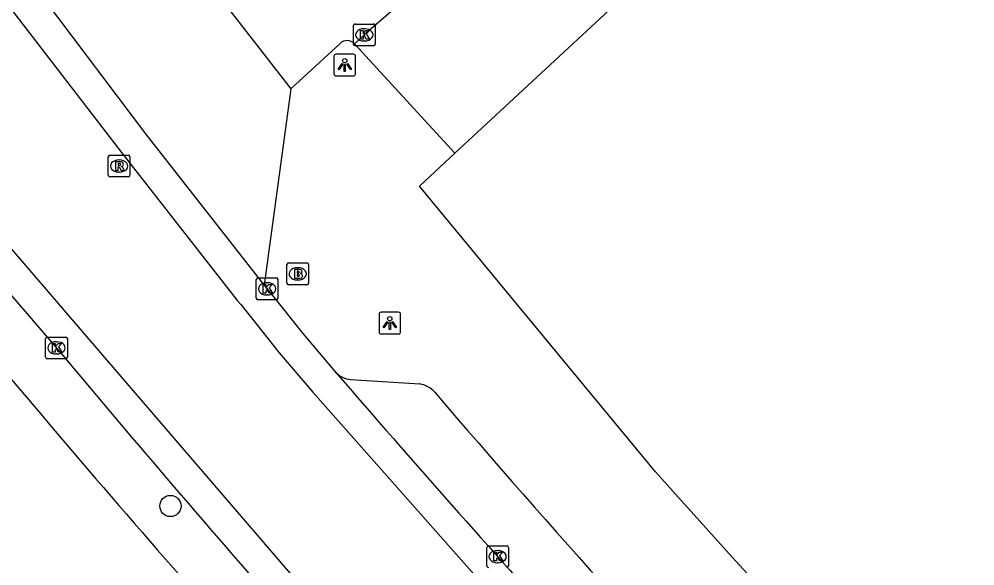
# Model space of a CAD drawing. Extents: x 157692 to 159670, y 381454 to 383289.
# Drawn here: x 157857.31 to 157901.41, y 382987.61 to 383012.82 of the extents above; entities that cross this region are included whole.
import ezdxf

# ---------------------------------------------------------------- set-up
doc = ezdxf.new("R2010")
doc.units = 0
for name, color, linetype in [('IMGEO_Boom', 7, 'Continuous'), ('IMGEO_Brandkraan', 7, 'Continuous'), ('IMGEO_Kolk', 7, 'Continuous'), ('IMGEO_Lichtpunt', 7, 'Continuous'), ('IMGEO_Rijbaan_lokaal_gesloten', 7, 'Continuous'), ('IMGEO_Rijbaan_lokaal_open', 7, 'Continuous'), ('IMGEO_Rioolput', 7, 'Continuous'), ('IMGEO_Voetpad_open', 7, 'Continuous')]:
    doc.layers.add(name, color=color, linetype=linetype)

msp = doc.modelspace()

# ---------------------------------------------------------------- linework, layer by layer
at = {"layer": 'IMGEO_Boom'}
msp.add_circle((157864.293, 382990.377), 0.489, dxfattribs=at)
at = {"layer": 'IMGEO_Brandkraan'}
for p, q in [((157869.666, 383000.653), (157869.666, 383001.505)), ((157869.741, 383001.579), (157870.593, 383001.579)), ((157870.154, 383001.359), (157870.179, 383001.359)), ((157870.667, 383001.505), (157870.667, 383000.653)), ((157870.593, 383000.579), (157869.741, 383000.579)), ((157870.177, 383000.799), (157870.152, 383000.799))]:
    msp.add_line(p, q, dxfattribs=at)
for points in [[(157869.666, 383000.653), (157869.666, 383001.505)], [(157869.741, 383001.579), (157870.593, 383001.579)], [(157870.667, 383001.505), (157870.667, 383000.653)], [(157870.014, 383001.279), (157870.014, 383000.879), (157870.227, 383000.879)], [(157870.245, 383001.279), (157870.014, 383001.279)], [(157870.193, 383001.198), (157870.139, 383001.198), (157870.139, 383001.122)], [(157870.139, 383001.122), (157870.192, 383001.122)], [(157870.201, 383001.046), (157870.139, 383001.046), (157870.139, 383000.965)], [(157870.139, 383000.965), (157870.201, 383000.965)], [(157870.593, 383000.579), (157869.741, 383000.579)]]:
    msp.add_lwpolyline(points, dxfattribs=at)
for centre, radius, start, end in [((157869.743, 383001.503), 0.0765, 91.552, 178.448), ((157869.743, 383001.503), 0.0765, 91.552, 178.448), ((157870.591, 383001.503), 0.0765, 1.552, 88.448), ((157870.591, 383001.503), 0.0765, 1.552, 88.448), ((157870.194, 383001.16), 0.0379, 267.8285, 90.9355), ((157870.202, 383001.005), 0.0404, 269.8759, 90.5077), ((157870.233, 383001.13), 0.251, 268.6676, 293.5347), ((157870.249, 383001.134), 0.145, 59.4692, 91.5367), ((157870.274, 383001.181), 0.0922, 285.5137, 58.1501), ((157870.279, 383000.989), 0.105, 301.3115, 78.989), ((157869.743, 383000.655), 0.0765, 181.552, 268.448), ((157869.743, 383000.655), 0.0765, 181.552, 268.448), ((157870.591, 383000.655), 0.0765, 271.552, 358.448), ((157870.591, 383000.655), 0.0765, 271.552, 358.448)]:
    msp.add_arc(centre, radius, start, end, dxfattribs=at)
for centre, major_axis, ratio, start_param, end_param in [((157870.153, 383001.079), (-0.387, 0.002), 0.722429, 4.712389, 7.853982), ((157870.178, 383001.079), (-0.39, 0.002), 0.717154, 1.570796, 4.712389)]:
    msp.add_ellipse(centre, major_axis=major_axis, ratio=ratio, start_param=start_param, end_param=end_param, dxfattribs=at)
at = {"layer": 'IMGEO_Kolk'}
for p, q in [((157872.738, 383011.671), (157872.738, 383012.523)), ((157872.813, 383012.597), (157873.665, 383012.597)), ((157873.226, 383012.377), (157873.251, 383012.377)), ((157873.739, 383012.523), (157873.739, 383011.671)), ((157873.665, 383011.597), (157872.813, 383011.597)), ((157873.249, 383011.817), (157873.224, 383011.817)), ((157868.255, 382999.961), (157868.255, 383000.813)), ((157868.33, 383000.887), (157869.182, 383000.887)), ((157868.743, 383000.667), (157868.768, 383000.667)), ((157869.256, 383000.813), (157869.256, 382999.961)), ((157868.766, 383000.107), (157868.741, 383000.107)), ((157869.182, 382999.887), (157868.33, 382999.887)), ((157858.535, 382997.24), (157858.535, 382998.092)), ((157858.61, 382998.166), (157859.462, 382998.166)), ((157859.023, 382997.946), (157859.048, 382997.946)), ((157859.536, 382998.092), (157859.536, 382997.24)), ((157859.046, 382997.386), (157859.021, 382997.386)), ((157859.462, 382997.166), (157858.61, 382997.166)), ((157878.889, 382987.615), (157878.889, 382988.467)), ((157878.964, 382988.541), (157879.816, 382988.541)), ((157879.377, 382988.321), (157879.402, 382988.321)), ((157879.89, 382988.467), (157879.89, 382987.615)), ((157879.4, 382987.761), (157879.375, 382987.761))]:
    msp.add_line(p, q, dxfattribs=at)
for points in [[(157872.738, 383011.671), (157872.738, 383012.523)], [(157872.813, 383012.597), (157873.665, 383012.597)], [(157873.739, 383012.523), (157873.739, 383011.671)], [(157873.059, 383012.297), (157873.182, 383012.297), (157873.182, 383012.146), (157873.312, 383012.297), (157873.476, 383012.297), (157873.33, 383012.146), (157873.483, 383011.897), (157873.331, 383011.897), (157873.246, 383012.061), (157873.182, 383011.994), (157873.182, 383011.897), (157873.059, 383011.897), (157873.059, 383012.297)], [(157873.665, 383011.597), (157872.813, 383011.597)], [(157868.255, 382999.961), (157868.255, 383000.813)], [(157868.33, 383000.887), (157869.182, 383000.887)], [(157868.576, 383000.587), (157868.699, 383000.587), (157868.699, 383000.436), (157868.829, 383000.587), (157868.993, 383000.587), (157868.847, 383000.436), (157869, 383000.187), (157868.848, 383000.187), (157868.763, 383000.351), (157868.699, 383000.284), (157868.699, 383000.187), (157868.576, 383000.187), (157868.576, 383000.587)], [(157869.256, 383000.813), (157869.256, 382999.961)], [(157869.182, 382999.887), (157868.33, 382999.887)], [(157858.535, 382997.24), (157858.535, 382998.092)], [(157858.61, 382998.166), (157859.462, 382998.166)], [(157858.856, 382997.866), (157858.979, 382997.866), (157858.979, 382997.715), (157859.109, 382997.866), (157859.273, 382997.866), (157859.127, 382997.715), (157859.28, 382997.466), (157859.128, 382997.466), (157859.043, 382997.63), (157858.979, 382997.563), (157858.979, 382997.466), (157858.856, 382997.466), (157858.856, 382997.866)], [(157859.536, 382998.092), (157859.536, 382997.24)], [(157859.462, 382997.166), (157858.61, 382997.166)], [(157878.889, 382987.615), (157878.889, 382988.467)], [(157878.964, 382988.541), (157879.816, 382988.541)], [(157879.21, 382988.241), (157879.333, 382988.241), (157879.333, 382988.09), (157879.463, 382988.241), (157879.627, 382988.241), (157879.481, 382988.09), (157879.634, 382987.841), (157879.482, 382987.841), (157879.397, 382988.005), (157879.333, 382987.938), (157879.333, 382987.841), (157879.21, 382987.841), (157879.21, 382988.241)], [(157879.89, 382988.467), (157879.89, 382987.615)]]:
    msp.add_lwpolyline(points, dxfattribs=at)
for centre, start, end in [((157872.815, 383012.521), 91.552, 178.448), ((157872.815, 383012.521), 91.552, 178.448), ((157873.663, 383012.521), 1.552, 88.448), ((157873.663, 383012.521), 1.552, 88.448), ((157872.815, 383011.673), 181.552, 268.448), ((157872.815, 383011.673), 181.552, 268.448), ((157873.663, 383011.673), 271.552, 358.448), ((157873.663, 383011.673), 271.552, 358.448), ((157868.332, 383000.811), 91.552, 178.448), ((157868.332, 383000.811), 91.552, 178.448), ((157869.18, 383000.811), 1.552, 88.448), ((157869.18, 383000.811), 1.552, 88.448), ((157868.332, 382999.963), 181.552, 268.448), ((157868.332, 382999.963), 181.552, 268.448), ((157869.18, 382999.963), 271.552, 358.448), ((157869.18, 382999.963), 271.552, 358.448), ((157858.612, 382998.09), 91.552, 178.448), ((157858.612, 382998.09), 91.552, 178.448), ((157859.46, 382998.09), 1.552, 88.448), ((157859.46, 382998.09), 1.552, 88.448), ((157858.612, 382997.242), 181.552, 268.448), ((157858.612, 382997.242), 181.552, 268.448), ((157859.46, 382997.242), 271.552, 358.448), ((157859.46, 382997.242), 271.552, 358.448), ((157878.966, 382988.465), 91.552, 178.448), ((157878.966, 382988.465), 91.552, 178.448), ((157879.814, 382988.465), 1.552, 88.448), ((157879.814, 382988.465), 1.552, 88.448), ((157878.966, 382987.617), 181.552, 268.448), ((157878.966, 382987.617), 181.552, 268.448), ((157879.814, 382987.617), 271.552, 358.448), ((157879.814, 382987.617), 271.552, 358.448)]:
    msp.add_arc(centre, 0.0765, start, end, dxfattribs=at)
for centre, major_axis, ratio, start_param, end_param in [((157873.225, 383012.097), (-0.387, 0.002), 0.722429, 4.712389, 7.853982), ((157873.25, 383012.097), (-0.39, 0.002), 0.717154, 1.570796, 4.712389), ((157868.742, 383000.387), (-0.387, 0.002), 0.722429, 4.712389, 7.853982), ((157868.767, 383000.387), (-0.39, 0.002), 0.717154, 1.570796, 4.712389), ((157859.022, 382997.666), (-0.387, 0.002), 0.722429, 4.712389, 7.853982), ((157859.047, 382997.666), (-0.39, 0.002), 0.717154, 1.570796, 4.712389), ((157879.376, 382988.041), (-0.387, 0.002), 0.722429, 4.712389, 7.853982), ((157879.401, 382988.041), (-0.39, 0.002), 0.717154, 1.570796, 4.712389)]:
    msp.add_ellipse(centre, major_axis=major_axis, ratio=ratio, start_param=start_param, end_param=end_param, dxfattribs=at)
at = {"layer": 'IMGEO_Lichtpunt'}
for p, q in [((157871.839, 383011.107), (157871.839, 383010.3)), ((157871.839, 383011.107), (157871.839, 383010.3)), ((157872.741, 383011.202), (157871.933, 383011.202)), ((157872.741, 383011.202), (157871.933, 383011.202)), ((157872.835, 383010.3), (157872.835, 383011.107)), ((157872.835, 383010.3), (157872.835, 383011.107)), ((157871.933, 383010.206), (157872.741, 383010.206)), ((157871.933, 383010.206), (157872.741, 383010.206)), ((157873.917, 382999.213), (157873.917, 382998.406)), ((157873.917, 382999.213), (157873.917, 382998.406)), ((157874.819, 382999.308), (157874.011, 382999.308)), ((157874.819, 382999.308), (157874.011, 382999.308)), ((157874.913, 382998.406), (157874.913, 382999.213)), ((157874.913, 382998.406), (157874.913, 382999.213)), ((157874.011, 382998.312), (157874.819, 382998.312)), ((157874.011, 382998.312), (157874.819, 382998.312))]:
    msp.add_line(p, q, dxfattribs=at)
for points in [[(157872.213, 383010.771), (157872.252, 383010.743), (157872.064, 383010.481), (157872.026, 383010.508), (157872.213, 383010.771)], [(157872.315, 383010.723), (157872.362, 383010.723), (157872.362, 383010.401), (157872.315, 383010.401), (157872.315, 383010.723)], [(157872.425, 383010.743), (157872.463, 383010.77), (157872.65, 383010.508), (157872.611, 383010.48), (157872.425, 383010.743)], [(157874.291, 382998.877), (157874.33, 382998.849), (157874.142, 382998.587), (157874.104, 382998.614), (157874.291, 382998.877)], [(157874.393, 382998.829), (157874.44, 382998.829), (157874.44, 382998.507), (157874.393, 382998.507), (157874.393, 382998.829)], [(157874.503, 382998.849), (157874.541, 382998.876), (157874.728, 382998.614), (157874.689, 382998.586), (157874.503, 382998.849)]]:
    msp.add_lwpolyline(points, dxfattribs=at)
for centre in [(157872.338, 383010.905), (157874.416, 382999.011)]:
    msp.add_circle(centre, 0.0994, dxfattribs=at)
for centre, start, end in [((157871.933, 383011.107), 90, 180), ((157871.933, 383011.107), 90, 180), ((157872.741, 383011.107), 0, 90), ((157872.741, 383011.107), 0, 90), ((157871.933, 383010.3), 180, 270), ((157871.933, 383010.3), 180, 270), ((157872.741, 383010.3), 270, 0), ((157872.741, 383010.3), 270, 360), ((157874.011, 382999.213), 90, 180), ((157874.011, 382999.213), 90, 180), ((157874.819, 382999.213), 0, 90), ((157874.819, 382999.213), 0, 90), ((157874.011, 382998.406), 180, 270), ((157874.011, 382998.406), 180, 270), ((157874.819, 382998.406), 270, 0), ((157874.819, 382998.406), 270, 360)]:
    msp.add_arc(centre, 0.0946, start, end, dxfattribs=at)
at = {"layer": 'IMGEO_Rijbaan_lokaal_gesloten'}
for points in [[(157947.967, 382910.552), (157946.644, 382911.702), (157931.39, 382924.697), (157917.745, 382937.164), (157901.645, 382952.982), (157887.528, 382967.671), (157876.832, 382979.322), (157871.708, 382985.081), (157860.333, 382998.307), (157856.331, 383002.954), (157848.451, 383012.068), (157848.333, 383012.223), (157843.229, 383018.142), (157838.644, 383023.478), (157833.658, 383029.315), (157818.224, 383047.235), (157807.775, 383059.411), (157802.275, 383065.844)], [(157850.521, 383024.905), (157853.541, 383017.962), (157856.251, 383014.213), (157856.467, 383013.904), (157862.032, 383006.673), (157867.395, 382999.837), (157867.54, 382999.666), (157867.971, 382999.126), (157869.317, 382997.443), (157870.868, 382995.617), (157882.451, 382982.543), (157892.691, 382971.484), (157900.441, 382963.318), (157907.565, 382956.05), (157922.939, 382941.093), (157929.386, 382935.17), (157936.105, 382929.105), (157938.637, 382926.944)], [(157855.201, 383002.12), (157857.027, 383000), (157859.272, 382997.394)], [(157868.621, 383000.556), (157869.065, 383000), (157870.398, 382998.333), (157871.916, 382996.545)]]:
    msp.add_lwpolyline(points, dxfattribs=at)
for centre, radius, start, end in [((158311.271, 383374.168), 588.44, 219.813704, 222.941733), ((158432.238, 383481.32), 740.924, 220.865447, 223.377731)]:
    msp.add_arc(centre, radius, start, end, dxfattribs=at)
at = {"layer": 'IMGEO_Rijbaan_lokaal_open'}
for points in [[(157881.021, 383018.809), (157873.239, 383012.097), (157872.787, 383011.681)], [(157857.485, 383015.12), (157857.712, 383014.748), (157863.138, 383007.532), (157868.479, 383000.723), (157868.621, 383000.556)], [(157866.111, 383014.413), (157869.843, 383009.614)], [(157885.383, 383014.041), (157877.418, 383006.636)], [(157872.119, 383011.702), (157869.843, 383009.614)], [(157877.418, 383006.636), (157872.787, 383011.681)], [(157869.843, 383009.614), (157868.621, 383000.556)]]:
    msp.add_lwpolyline(points, dxfattribs=at)
msp.add_arc((157872.443, 383011.358), 0.472, 43.1579, 133.2409, dxfattribs=at)
at = {"layer": 'IMGEO_Rioolput'}
for p, q in [((157861.425, 383005.622), (157861.425, 383006.474)), ((157861.5, 383006.548), (157862.352, 383006.548)), ((157861.913, 383006.328), (157861.938, 383006.328)), ((157862.426, 383006.474), (157862.426, 383005.622)), ((157861.936, 383005.768), (157861.911, 383005.768)), ((157862.352, 383005.548), (157861.5, 383005.548))]:
    msp.add_line(p, q, dxfattribs=at)
for points in [[(157861.425, 383005.622), (157861.425, 383006.474)], [(157861.5, 383006.548), (157862.352, 383006.548)], [(157862.014, 383006.246), (157861.762, 383006.248), (157861.762, 383005.848)], [(157862.426, 383006.474), (157862.426, 383005.622)], [(157861.762, 383005.848), (157861.886, 383005.848), (157861.886, 383006.01), (157861.897, 383006.01)], [(157861.94, 383006.167), (157861.886, 383006.167), (157861.886, 383006.086)], [(157861.886, 383006.086), (157861.938, 383006.086)], [(157861.944, 383005.981), (157862.015, 383005.848), (157862.155, 383005.848), (157862.09, 383005.974)], [(157862.352, 383005.548), (157861.5, 383005.548)]]:
    msp.add_lwpolyline(points, dxfattribs=at)
for centre, radius, start, end in [((157861.502, 383006.472), 0.0765, 91.552, 178.448), ((157861.502, 383006.472), 0.0765, 91.552, 178.448), ((157862.013, 383006.136), 0.109, 350.3612, 89.416), ((157862.35, 383006.472), 0.0765, 1.552, 88.448), ((157862.35, 383006.472), 0.0765, 1.552, 88.448), ((157861.896, 383005.957), 0.0533, 26.0293, 88.6989), ((157861.922, 383006.275), 0.19, 274.7715, 282.9687), ((157861.946, 383006.071), 0.0964, 77.0061, 93.1865), ((157861.96, 383006.128), 0.0378, 276.6634, 79.6772), ((157862.011, 383006.136), 0.112, 277.5842, 350.9817), ((157861.995, 383005.921), 0.108, 29.5134, 73.7905), ((157861.502, 383005.624), 0.0765, 181.552, 268.448), ((157861.502, 383005.624), 0.0765, 181.552, 268.448), ((157862.35, 383005.624), 0.0765, 271.552, 358.448), ((157862.35, 383005.624), 0.0765, 271.552, 358.448)]:
    msp.add_arc(centre, radius, start, end, dxfattribs=at)
for centre, major_axis, ratio, start_param, end_param in [((157861.912, 383006.048), (-0.387, 0.002), 0.722429, 4.712389, 7.853982), ((157861.937, 383006.048), (-0.39, 0.002), 0.717154, 1.570796, 4.712389)]:
    msp.add_ellipse(centre, major_axis=major_axis, ratio=ratio, start_param=start_param, end_param=end_param, dxfattribs=at)
at = {"layer": 'IMGEO_Voetpad_open'}
for points in [[(157910.803, 382964.06), (157910.012, 382966.122), (157909.683, 382966.982), (157912.033, 382969.945), (157915.694, 382969.307), (157915.956, 382969.614), (157910.601, 382974.029), (157907.106, 382969.791), (157905.456, 382971.523), (157896.689, 382980.964), (157890.22, 382988.009), (157888.605, 382989.809), (157887.728, 382990.788), (157886.83, 382991.788), (157886.679, 382991.957), (157880.02, 383000), (157875.782, 383005.118), (157877.418, 383006.636)], [(157872.608, 382996.202), (157875.797, 382996.005)]]:
    msp.add_lwpolyline(points, dxfattribs=at)
for centre, radius, start, end in [((158332.583, 383397.048), 622.005, 219.667849, 222.889863), ((157872.728, 382997.313), 1.117, 223.4104, 263.8577), ((157875.6, 382994.823), 1.198, 42.2731, 80.5525), ((158204.993, 383275.78), 431.742, 220.45765, 223.76526)]:
    msp.add_arc(centre, radius, start, end, dxfattribs=at)

doc.saveas('drawing.dxf')
